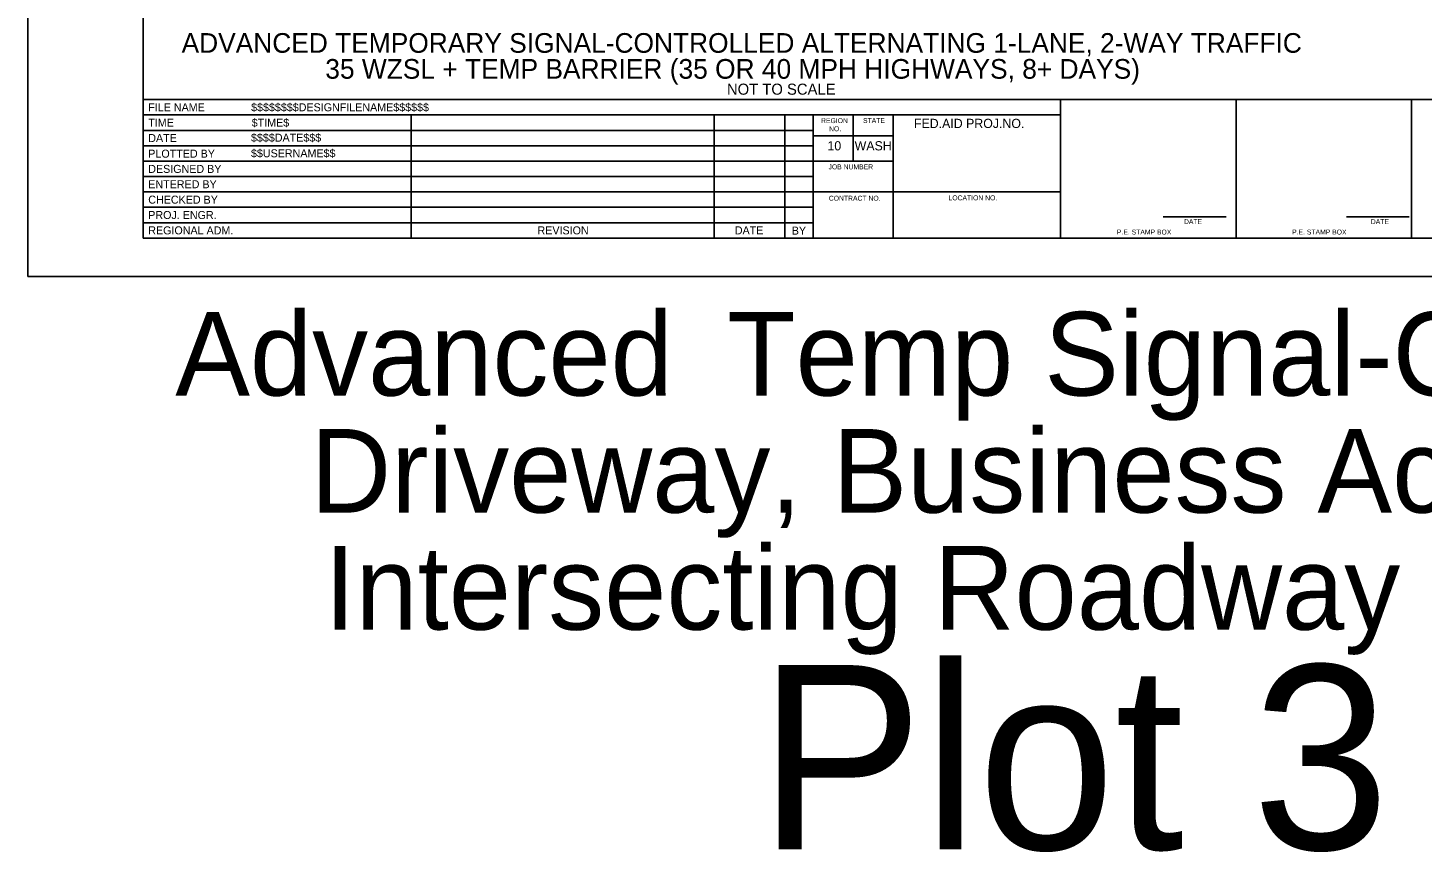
# Model space of a CAD drawing. Extents: x 99976 to 100136, y 99905 to 100011.
# Drawn here: x 100039.06 to 100050.4, y 99995.01 to 100001.71 of the extents above; entities that cross this region are included whole.
import ezdxf

# ---------------------------------------------------------------- set-up
doc = ezdxf.new("R2010")
doc.units = 0
for name, color, linetype in [('SH_DE_DetailHeading1Text', 7, 'Continuous'), ('SH_GI_PlotLimits', 7, 'Continuous'), ('SH_GI_SheetBorder', 7, 'Continuous'), ('SH_GI_SheetLocationText', 7, 'Continuous'), ('SH_GI_SheetTextInCells', 7, 'Continuous'), ('SH_GI_TitleBlockText', 7, 'Continuous')]:
    doc.layers.add(name, color=color, linetype=linetype)

msp = doc.modelspace()

# ---------------------------------------------------------------- linework, layer by layer
at = {"layer": 'SH_GI_PlotLimits'}
msp.add_lwpolyline([(100039.062, 99999.687), (100056.062, 99999.687), (100056.062, 100010.687), (100039.062, 100010.687)], close=True, dxfattribs=at)
at = {"layer": 'SH_GI_SheetBorder'}
for p, q in [((100040, 100010.375), (100040, 100000)), ((100040, 100001.126), (100055.75, 100001.126)), ((100047.457, 100000), (100047.457, 100001.126)), ((100048.883, 100000), (100048.883, 100001.126)), ((100050.309, 100001.126), (100050.309, 100000)), ((100040, 100001.001), (100047.457, 100001.001)), ((100042.179, 100001.001), (100042.179, 100000)), ((100044.641, 100001.001), (100044.641, 100000)), ((100045.216, 100001.001), (100045.216, 100000)), ((100045.445, 100001.001), (100045.445, 100000)), ((100045.772, 100000.625), (100045.772, 100001.001)), ((100046.096, 100000), (100046.096, 100001.001)), ((100040, 100000.876), (100042.182, 100000.876)), ((100042.182, 100000.876), (100045.447, 100000.876)), ((100046.096, 100000.831), (100045.447, 100000.831)), ((100040, 100000.751), (100042.182, 100000.751)), ((100042.182, 100000.751), (100045.447, 100000.751)), ((100040, 100000.625), (100045.447, 100000.625)), ((100046.096, 100000.625), (100045.447, 100000.625)), ((100040, 100000.5), (100045.447, 100000.5)), ((100040, 100000.375), (100045.447, 100000.375)), ((100047.457, 100000.375), (100045.447, 100000.375)), ((100040, 100000.25), (100045.447, 100000.25)), ((100040, 100000.125), (100045.447, 100000.125)), ((100048.29, 100000.173), (100048.802, 100000.173)), ((100049.78, 100000.173), (100050.291, 100000.173)), ((100040, 100000), (100055.75, 100000))]:
    msp.add_line(p, q, dxfattribs=at)

# ---------------------------------------------------------------- texts
at = {"layer": 'SH_DE_DetailHeading1Text'}
for s, height, p in [('ADVANCED TEMPORARY SIGNAL-CONTROLLED ALTERNATING 1-LANE, 2-WAY TRAFFIC', 0.16, (100040.312, 100001.507)), ('35 WZSL + TEMP BARRIER (35 OR 40 MPH HIGHWAYS, 8+ DAYS)', 0.16, (100041.48, 100001.296)), ('NOT TO SCALE', 0.09, (100044.745, 100001.166))]:
    msp.add_text(s, height=height, rotation=360, dxfattribs=at).set_placement(p)
at = {"layer": 'SH_GI_SheetLocationText'}
for s, height, p in [('Advanced', 0.68, (100040.261, 99998.719)), (' Temp Signal-Controlled', 0.68, (100044.495, 99998.719)), ('Driveway, Business Access, &', 0.68, (100041.359, 99997.767)), ('Intersecting Roadway Details', 0.68, (100041.473, 99996.815)), ('Plot 3', 1.5, (100045.001, 99995.027))]:
    msp.add_text(s, height=height, dxfattribs=at).set_placement(p)
at = {"layer": 'SH_GI_SheetTextInCells'}
for s, height, p in [('FILE NAME', 0.0651, (100040.041, 100001.031)), ('TIME', 0.0651, (100040.041, 100000.906)), ('REGION', 0.04, (100045.51, 100000.935)), ('NO.', 0.04, (100045.575, 100000.869)), ('STATE', 0.04, (100045.851, 100000.936)), ('FED.AID PROJ.NO.', 0.07506, (100046.265, 100000.895)), ('DATE', 0.0651, (100040.041, 100000.781)), ('10', 0.0751, (100045.562, 100000.713)), ('WASH', 0.0751, (100045.783, 100000.713)), ('PLOTTED BY', 0.0651, (100040.041, 100000.654)), ('DESIGNED BY', 0.06505, (100040.041, 100000.53)), ('JOB NUMBER', 0.04, (100045.571, 100000.559)), ('ENTERED BY', 0.0651, (100040.041, 100000.405)), ('CHECKED BY', 0.0651, (100040.041, 100000.28)), ('CONTRACT NO.', 0.04003, (100045.573, 100000.304)), ('LOCATION NO.', 0.04003, (100046.546, 100000.307)), ('PROJ. ENGR.', 0.06505, (100040.041, 100000.155)), ('REGIONAL ADM.', 0.06505, (100040.041, 100000.03)), ('REVISION', 0.0651, (100043.205, 100000.03)), ('DATE', 0.0651, (100044.809, 100000.03)), ('BY', 0.0651, (100045.272, 100000.028)), ('DATE', 0.04, (100048.46, 100000.114)), ('DATE', 0.04, (100049.979, 100000.114)), ('P.E. STAMP BOX', 0.04003, (100047.915, 100000.029)), ('P.E. STAMP BOX', 0.04003, (100049.339, 100000.029))]:
    msp.add_text(s, height=height, dxfattribs=at).set_placement(p)
at = {"layer": 'SH_GI_TitleBlockText'}
for s, height, p in [('$$$$$$$$DESIGNFILENAME$$$$$$', 0.06505, (100040.877, 100001.031)), ('$TIME$', 0.0651, (100040.882, 100000.906)), ('$$$$DATE$$$', 0.06505, (100040.876, 100000.784)), ('$$USERNAME$$', 0.06505, (100040.876, 100000.657))]:
    msp.add_text(s, height=height, dxfattribs=at).set_placement(p)

doc.saveas('drawing.dxf')
